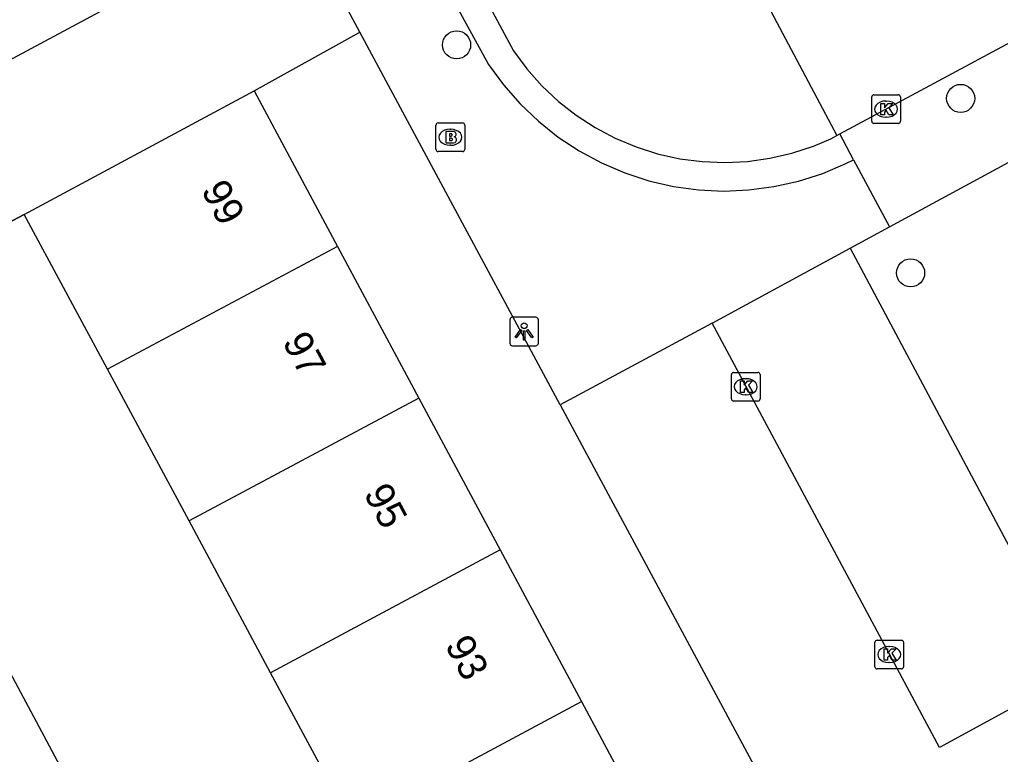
# Model space of a CAD drawing. Extents: x 157793 to 159380, y 380882 to 382313.
# Drawn here: x 159006.07 to 159040.25, y 381786.87 to 381812.48 of the extents above; entities that cross this region are included whole.
import ezdxf

# ---------------------------------------------------------------- set-up
doc = ezdxf.new("R2010")
doc.units = 0
for name, color, linetype in [('IMGEO_Boom', 7, 'Continuous'), ('IMGEO_Brandkraan', 7, 'Continuous'), ('IMGEO_Kolk', 7, 'Continuous'), ('IMGEO_Lichtpunt', 7, 'Continuous'), ('IMGEO_Muur', 7, 'Continuous'), ('IMGEO_Pand', 7, 'Continuous'), ('IMGEO_Pand_nummerreeks', 7, 'Continuous'), ('IMGEO_Parkeervlak_open', 7, 'Continuous'), ('IMGEO_Rijbaan_lokaal_open', 7, 'Continuous'), ('IMGEO_Voetpad_open', 7, 'Continuous')]:
    doc.layers.add(name, color=color, linetype=linetype)

msp = doc.modelspace()

# ---------------------------------------------------------------- linework, layer by layer
at = {"layer": 'IMGEO_Boom'}
for centre in [(159021.299, 381811.605), (159038.87, 381809.738), (159037.126, 381803.656)]:
    msp.add_circle(centre, 0.489, dxfattribs=at)
at = {"layer": 'IMGEO_Brandkraan'}
for p, q in [((159020.656, 381808.884), (159021.508, 381808.884)), ((159020.581, 381807.958), (159020.581, 381808.81)), ((159021.069, 381808.664), (159021.094, 381808.664)), ((159021.582, 381808.81), (159021.582, 381807.958)), ((159021.508, 381807.884), (159020.656, 381807.884)), ((159021.092, 381808.104), (159021.067, 381808.104))]:
    msp.add_line(p, q, dxfattribs=at)
for points in [[(159020.656, 381808.884), (159021.508, 381808.884)], [(159020.581, 381807.958), (159020.581, 381808.81)], [(159020.929, 381808.584), (159020.929, 381808.184), (159021.142, 381808.184)], [(159021.16, 381808.584), (159020.929, 381808.584)], [(159021.108, 381808.503), (159021.054, 381808.503), (159021.054, 381808.427)], [(159021.582, 381808.81), (159021.582, 381807.958)], [(159021.054, 381808.427), (159021.107, 381808.427)], [(159021.116, 381808.351), (159021.054, 381808.351), (159021.054, 381808.27)], [(159021.054, 381808.27), (159021.116, 381808.27)], [(159021.508, 381807.884), (159020.656, 381807.884)]]:
    msp.add_lwpolyline(points, dxfattribs=at)
for centre, radius, start, end in [((159020.658, 381808.808), 0.0765, 91.552, 178.448), ((159020.658, 381808.808), 0.0765, 91.552, 178.448), ((159021.506, 381808.808), 0.0765, 1.552, 88.448), ((159021.506, 381808.808), 0.0765, 1.552, 88.448), ((159021.109, 381808.465), 0.0379, 267.8285, 90.9355), ((159021.164, 381808.439), 0.145, 59.4692, 91.5367), ((159021.189, 381808.486), 0.0922, 285.5137, 58.1501), ((159021.117, 381808.31), 0.0404, 269.8759, 90.5077), ((159021.148, 381808.435), 0.251, 268.6676, 293.5347), ((159021.194, 381808.294), 0.105, 301.3115, 78.989), ((159020.658, 381807.96), 0.0765, 181.552, 268.448), ((159020.658, 381807.96), 0.0765, 181.552, 268.448), ((159021.506, 381807.96), 0.0765, 271.552, 358.448), ((159021.506, 381807.96), 0.0765, 271.552, 358.448)]:
    msp.add_arc(centre, radius, start, end, dxfattribs=at)
for centre, major_axis, ratio, start_param, end_param in [((159021.068, 381808.384), (-0.387, 0.002), 0.722429, 4.712389, 7.853982), ((159021.093, 381808.384), (-0.39, 0.002), 0.717154, 1.570796, 4.712389)]:
    msp.add_ellipse(centre, major_axis=major_axis, ratio=ratio, start_param=start_param, end_param=end_param, dxfattribs=at)
at = {"layer": 'IMGEO_Kolk'}
for p, q in [((159035.846, 381809.866), (159036.698, 381809.866)), ((159035.771, 381808.94), (159035.771, 381809.792)), ((159036.259, 381809.646), (159036.284, 381809.646)), ((159036.772, 381809.792), (159036.772, 381808.94)), ((159036.698, 381808.866), (159035.846, 381808.866)), ((159036.282, 381809.086), (159036.257, 381809.086)), ((159030.877, 381799.263), (159030.877, 381800.115)), ((159030.952, 381800.189), (159031.804, 381800.189)), ((159031.365, 381799.969), (159031.39, 381799.969)), ((159031.878, 381800.115), (159031.878, 381799.263)), ((159031.388, 381799.409), (159031.363, 381799.409)), ((159031.804, 381799.189), (159030.952, 381799.189)), ((159035.881, 381789.929), (159035.881, 381790.781)), ((159035.956, 381790.855), (159036.808, 381790.855)), ((159036.882, 381790.781), (159036.882, 381789.929)), ((159036.369, 381790.635), (159036.394, 381790.635)), ((159036.392, 381790.075), (159036.367, 381790.075)), ((159036.808, 381789.855), (159035.956, 381789.855))]:
    msp.add_line(p, q, dxfattribs=at)
for points in [[(159035.846, 381809.866), (159036.698, 381809.866)], [(159035.771, 381808.94), (159035.771, 381809.792)], [(159036.092, 381809.566), (159036.215, 381809.566), (159036.215, 381809.415), (159036.345, 381809.566), (159036.509, 381809.566), (159036.363, 381809.415), (159036.516, 381809.166), (159036.364, 381809.166), (159036.279, 381809.33), (159036.215, 381809.263), (159036.215, 381809.166), (159036.092, 381809.166), (159036.092, 381809.566)], [(159036.772, 381809.792), (159036.772, 381808.94)], [(159036.698, 381808.866), (159035.846, 381808.866)], [(159030.877, 381799.263), (159030.877, 381800.115)], [(159030.952, 381800.189), (159031.804, 381800.189)], [(159031.878, 381800.115), (159031.878, 381799.263)], [(159031.198, 381799.889), (159031.321, 381799.889), (159031.321, 381799.738), (159031.451, 381799.889), (159031.615, 381799.889), (159031.469, 381799.738), (159031.622, 381799.489), (159031.47, 381799.489), (159031.385, 381799.653), (159031.321, 381799.586), (159031.321, 381799.489), (159031.198, 381799.489), (159031.198, 381799.889)], [(159031.804, 381799.189), (159030.952, 381799.189)], [(159035.881, 381789.929), (159035.881, 381790.781)], [(159035.956, 381790.855), (159036.808, 381790.855)], [(159036.882, 381790.781), (159036.882, 381789.929)], [(159036.202, 381790.555), (159036.325, 381790.555), (159036.325, 381790.404), (159036.455, 381790.555), (159036.619, 381790.555), (159036.473, 381790.404), (159036.626, 381790.155), (159036.474, 381790.155), (159036.389, 381790.319), (159036.325, 381790.252), (159036.325, 381790.155), (159036.202, 381790.155), (159036.202, 381790.555)], [(159036.808, 381789.855), (159035.956, 381789.855)]]:
    msp.add_lwpolyline(points, dxfattribs=at)
for centre, start, end in [((159035.848, 381809.79), 91.552, 178.448), ((159035.848, 381809.79), 91.552, 178.448), ((159036.696, 381809.79), 1.552, 88.448), ((159036.696, 381809.79), 1.552, 88.448), ((159035.848, 381808.942), 181.552, 268.448), ((159035.848, 381808.942), 181.552, 268.448), ((159036.696, 381808.942), 271.552, 358.448), ((159036.696, 381808.942), 271.552, 358.448), ((159030.954, 381800.113), 91.552, 178.448), ((159030.954, 381800.113), 91.552, 178.448), ((159031.802, 381800.113), 1.552, 88.448), ((159031.802, 381800.113), 1.552, 88.448), ((159030.954, 381799.265), 181.552, 268.448), ((159030.954, 381799.265), 181.552, 268.448), ((159031.802, 381799.265), 271.552, 358.448), ((159031.802, 381799.265), 271.552, 358.448), ((159035.958, 381790.779), 91.552, 178.448), ((159035.958, 381790.779), 91.552, 178.448), ((159036.806, 381790.779), 1.552, 88.448), ((159036.806, 381790.779), 1.552, 88.448), ((159035.958, 381789.931), 181.552, 268.448), ((159035.958, 381789.931), 181.552, 268.448), ((159036.806, 381789.931), 271.552, 358.448), ((159036.806, 381789.931), 271.552, 358.448)]:
    msp.add_arc(centre, 0.0765, start, end, dxfattribs=at)
for centre, major_axis, ratio, start_param, end_param in [((159036.258, 381809.366), (-0.387, 0.002), 0.722429, 4.712389, 7.853982), ((159036.283, 381809.366), (-0.39, 0.002), 0.717154, 1.570796, 4.712389), ((159031.364, 381799.689), (-0.387, 0.002), 0.722429, 4.712389, 7.853982), ((159031.389, 381799.689), (-0.39, 0.002), 0.717154, 1.570796, 4.712389), ((159036.368, 381790.355), (-0.387, 0.002), 0.722429, 4.712389, 7.853982), ((159036.393, 381790.355), (-0.39, 0.002), 0.717154, 1.570796, 4.712389)]:
    msp.add_ellipse(centre, major_axis=major_axis, ratio=ratio, start_param=start_param, end_param=end_param, dxfattribs=at)
at = {"layer": 'IMGEO_Lichtpunt'}
for p, q in [((159023.155, 381802.017), (159023.155, 381801.21)), ((159023.155, 381802.017), (159023.155, 381801.21)), ((159024.057, 381802.112), (159023.249, 381802.112)), ((159024.057, 381802.112), (159023.249, 381802.112)), ((159024.151, 381801.21), (159024.151, 381802.017)), ((159024.151, 381801.21), (159024.151, 381802.017)), ((159023.249, 381801.116), (159024.057, 381801.116)), ((159023.249, 381801.116), (159024.057, 381801.116))]:
    msp.add_line(p, q, dxfattribs=at)
for points in [[(159023.529, 381801.681), (159023.568, 381801.653), (159023.38, 381801.391), (159023.342, 381801.418), (159023.529, 381801.681)], [(159023.741, 381801.653), (159023.779, 381801.68), (159023.966, 381801.418), (159023.927, 381801.39), (159023.741, 381801.653)], [(159023.631, 381801.633), (159023.678, 381801.633), (159023.678, 381801.311), (159023.631, 381801.311), (159023.631, 381801.633)]]:
    msp.add_lwpolyline(points, dxfattribs=at)
msp.add_circle((159023.654, 381801.815), 0.0994, dxfattribs=at)
for centre, start, end in [((159023.249, 381802.017), 90, 180), ((159023.249, 381802.017), 90, 180), ((159024.057, 381802.017), 0, 90), ((159024.057, 381802.017), 0, 90), ((159023.249, 381801.21), 180, 270), ((159023.249, 381801.21), 180, 270), ((159024.057, 381801.21), 270, 0), ((159024.057, 381801.21), 270, 360)]:
    msp.add_arc(centre, 0.0946, start, end, dxfattribs=at)
at = {"layer": 'IMGEO_Muur'}
msp.add_lwpolyline([(159006.231, 381805.693), (158999.159, 381801.948)], dxfattribs=at)
at = {"layer": 'IMGEO_Pand'}
for points in [[(159006.231, 381805.693), (159014.241, 381810.006)], [(159014.241, 381810.006), (159017.152, 381804.574)], [(159009.131, 381800.299), (159006.231, 381805.693)], [(159017.152, 381804.574), (159009.131, 381800.299)], [(159017.152, 381804.574), (159019.985, 381799.287)], [(159011.973, 381795.01), (159009.131, 381800.299)], [(159019.985, 381799.287), (159011.973, 381795.01)], [(159019.985, 381799.287), (159022.819, 381794)], [(159014.816, 381789.721), (159011.973, 381795.01)], [(159022.819, 381794), (159014.816, 381789.721)], [(159022.819, 381794), (159025.653, 381788.712)], [(159004.901, 381791.266), (159007.741, 381785.981)], [(159017.659, 381784.433), (159014.816, 381789.721)], [(159017.659, 381784.433), (159025.653, 381788.712)], [(159025.653, 381788.712), (159028.491, 381783.416)]]:
    msp.add_lwpolyline(points, dxfattribs=at)
at = {"layer": 'IMGEO_Parkeervlak_open'}
msp.add_lwpolyline([(159035.017, 381804.518), (159042.91, 381789.722)], dxfattribs=at)
at = {"layer": 'IMGEO_Rijbaan_lokaal_open'}
for points in [[(159015.598, 381816.381), (159006.457, 381811.471), (159000, 381808.003), (158992.144, 381803.784), (158960.815, 381862.908), (158954.367, 381859.47)], [(159034.664, 381808.508), (159039.979, 381811.364), (159045.332, 381814.242), (159047.091, 381815.187), (159052.46, 381818.072), (159053.978, 381818.888)], [(159019.556, 381818.333), (159023.28, 381811.401), (159023.749, 381810.767), (159024.274, 381810.177), (159024.848, 381809.636), (159025.469, 381809.149), (159026.131, 381808.719), (159026.829, 381808.35), (159027.556, 381808.045), (159028.308, 381807.806), (159029.079, 381807.635), (159029.861, 381807.534), (159030.65, 381807.503), (159031.438, 381807.543), (159032.219, 381807.653), (159032.988, 381807.832), (159033.737, 381808.079), (159034.34, 381808.334), (159034.555, 381808.45)], [(159017.924, 381812.047), (159015.598, 381816.381)], [(159032.157, 381812.952), (159034.555, 381808.45)], [(159014.241, 381810.006), (159017.924, 381812.047)], [(159034.555, 381808.45), (159034.664, 381808.508)], [(158999.159, 381801.948), (159006.231, 381805.693)]]:
    msp.add_lwpolyline(points, dxfattribs=at)
at = {"layer": 'IMGEO_Voetpad_open'}
for points in [[(159019.556, 381818.333), (159018.614, 381817.832), (159020.897, 381813.684), (159022.417, 381810.923), (159022.935, 381810.211), (159023.515, 381809.548), (159024.152, 381808.94), (159024.841, 381808.391), (159025.576, 381807.905), (159026.351, 381807.487), (159027.161, 381807.141), (159027.998, 381806.867), (159028.857, 381806.67), (159029.729, 381806.55), (159030.609, 381806.509), (159031.489, 381806.546), (159032.362, 381806.662), (159033.221, 381806.856), (159034.06, 381807.125), (159034.871, 381807.468), (159035.129, 381807.596)], [(159036.393, 381805.264), (159041.663, 381808.121), (159043.118, 381808.92), (159047.081, 381811.046), (159049.374, 381812.276), (159050.861, 381811.781), (159051.654, 381811.517), (159050.774, 381808.892)], [(159024.909, 381799.053), (159017.924, 381812.047)], [(159035.129, 381807.596), (159034.664, 381808.508)], [(159035.129, 381807.596), (159036.393, 381805.264)], [(159035.017, 381804.518), (159036.393, 381805.264)], [(159030.207, 381801.901), (159035.017, 381804.518)], [(159030.207, 381801.901), (159024.909, 381799.053)], [(159042.91, 381789.722), (159038.134, 381787.119), (159030.207, 381801.901)], [(159024.909, 381799.053), (159051.28, 381750), (159052.258, 381748.181), (159053.185, 381746.457)]]:
    msp.add_lwpolyline(points, dxfattribs=at)

# ---------------------------------------------------------------- texts
at = {"layer": 'IMGEO_Pand_nummerreeks'}
for s, p in [('99', (159012.377, 381806.542)), ('97', (159015.21, 381801.254)), ('95', (159018.044, 381795.967)), ('93', (159020.877, 381790.68))]:
    msp.add_text(s, height=1, rotation=298.187, dxfattribs=at).set_placement(p)

doc.saveas('drawing.dxf')
